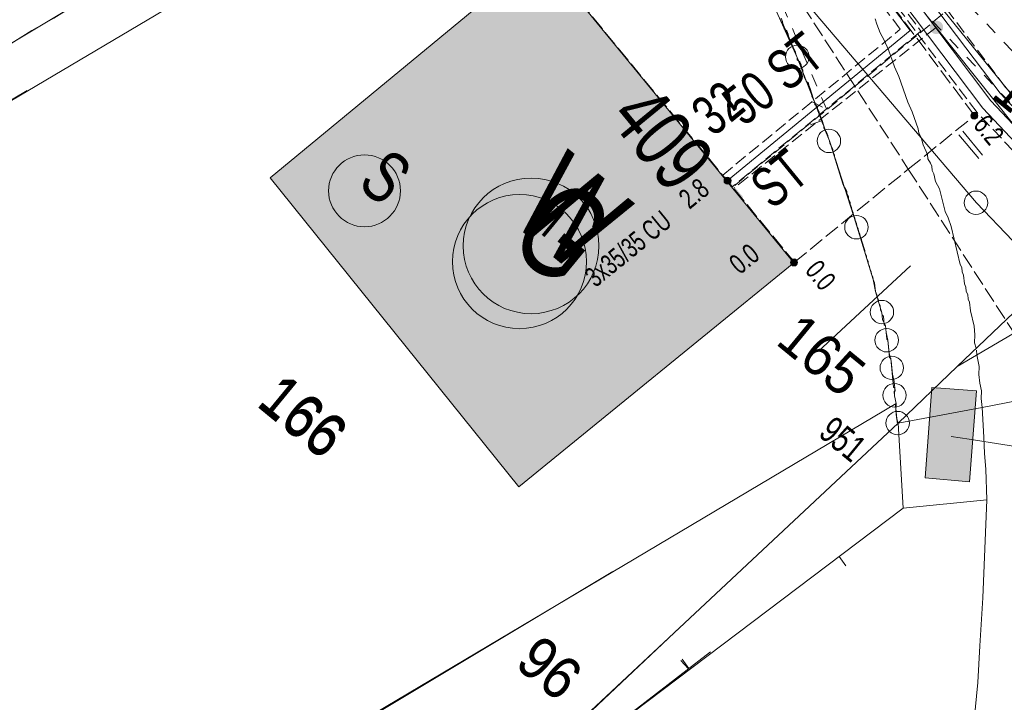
# Model space of a CAD drawing. Header units: metres. Extents: x -740 to 758, y -633 to 854.
# Tile 964 of 1056: x 466 to 492, y -162 to -144. Entities that reach past the tile are written whole.
import ezdxf

# ---------------------------------------------------------------- set-up
doc = ezdxf.new("R2010")
doc.units = ezdxf.units.M
doc.header["$MEASUREMENT"] = 0
for name, pattern in [('333_125', [0.4576, 0.3328, -0.1248]), ('333_333', [0.6656, 0.3328, -0.3328]), ('416_125', [0.5408, 0.416, -0.1248])]:
    doc.linetypes.add(name, pattern=pattern)
for name, color, linetype in [('Gas.LOVION', 7, 'Continuous'), ('Grundkarte.LOVION', 7, 'Continuous'), ('Grundkarte_Text.LOVION', 7, 'Continuous'), ('Strom.LOVION', 7, 'Continuous'), ('StromBemass.LOVION', 7, 'Continuous'), ('Telko.LOVION', 7, 'Continuous'), ('Wasser.LOVION', 7, 'Continuous')]:
    doc.layers.add(name, color=color, linetype=linetype)
doc.styles.add('ERSTELLTER_STIL_1', font='arial.ttf')

msp = doc.modelspace()

# ---------------------------------------------------------------- hatches: boundary and pattern name
at = {"layer": 'Gas.LOVION', "linetype": 'Continuous', "lineweight": 13}
for points in [[(490.455, -144.072), (490.468, -144.054), (490.479, -144.034), (490.487, -144.014), (490.492, -143.992), (490.495, -143.97), (490.495, -143.948), (490.492, -143.926), (490.486, -143.905), (490.478, -143.884), (490.467, -143.865), (490.454, -143.847), (490.439, -143.831), (490.422, -143.817), (490.403, -143.805), (490.383, -143.796), (490.362, -143.789), (490.34, -143.785), (490.318, -143.784), (490.296, -143.785), (490.275, -143.789), (490.254, -143.796), (490.234, -143.806), (490.215, -143.818), (490.198, -143.832), (490.183, -143.848), (490.17, -143.866), (490.159, -143.885), (490.151, -143.906), (490.146, -143.927), (490.143, -143.949), (490.143, -143.971), (490.146, -143.993), (490.152, -144.015), (490.16, -144.035), (490.171, -144.055), (490.184, -144.073), (490.199, -144.089), (490.216, -144.103), (490.235, -144.114), (490.255, -144.124), (490.276, -144.131), (490.297, -144.135), (490.32, -144.136), (490.342, -144.135), (490.363, -144.13), (490.384, -144.123), (490.404, -144.114), (490.423, -144.102), (490.44, -144.088)], [(490.46, -144.07), (490.473, -144.052), (490.484, -144.032), (490.492, -144.012), (490.497, -143.99), (490.5, -143.968), (490.5, -143.946), (490.497, -143.924), (490.492, -143.903), (490.483, -143.882), (490.473, -143.863), (490.46, -143.845), (490.444, -143.829), (490.427, -143.815), (490.409, -143.803), (490.389, -143.794), (490.367, -143.787), (490.346, -143.783), (490.324, -143.782), (490.302, -143.783), (490.28, -143.787), (490.259, -143.794), (490.239, -143.804), (490.22, -143.816), (490.203, -143.83), (490.188, -143.846), (490.175, -143.864), (490.165, -143.883), (490.156, -143.904), (490.151, -143.925), (490.148, -143.947), (490.148, -143.969), (490.151, -143.991), (490.157, -144.013), (490.165, -144.033), (490.176, -144.053), (490.189, -144.071), (490.204, -144.087), (490.221, -144.101), (490.24, -144.112), (490.26, -144.122), (490.281, -144.129), (490.303, -144.133), (490.325, -144.134), (490.347, -144.133), (490.369, -144.128), (490.39, -144.121), (490.41, -144.112), (490.428, -144.1), (490.445, -144.086)], [(485.173, -148.54), (484.687, -147.952), (484.415, -148.186), (484.871, -148.777)]]:
    msp.add_hatch(color=7, dxfattribs=at).paths.add_polyline_path(points)
at = {"layer": 'Grundkarte.LOVION', "linetype": 'Continuous', "lineweight": 18}
msp.add_hatch(color=9, dxfattribs=at).paths.add_polyline_path([(479.185, -156.219), (486.522, -150.241), (479.776, -142.004), (472.556, -147.971)])
at = {"layer": 'Strom.LOVION', "linetype": 'Continuous', "lineweight": 13}
msp.add_hatch(color=7, dxfattribs=at).paths.add_polyline_path([(485.093, -148.474), (484.422, -147.653), (484.244, -147.803), (484.913, -148.595)])
at = {"layer": 'StromBemass.LOVION', "linetype": 'Continuous', "lineweight": 13}
for points in [[(491.401, -146.377), (491.408, -146.367), (491.413, -146.357), (491.417, -146.346), (491.42, -146.335), (491.422, -146.324), (491.422, -146.312), (491.42, -146.301), (491.417, -146.29), (491.413, -146.279), (491.407, -146.269), (491.401, -146.259), (491.393, -146.251), (491.384, -146.244), (491.374, -146.237), (491.363, -146.233), (491.352, -146.229), (491.341, -146.227), (491.33, -146.226), (491.318, -146.227), (491.307, -146.229), (491.296, -146.233), (491.285, -146.238), (491.276, -146.244), (491.267, -146.251), (491.259, -146.26), (491.252, -146.269), (491.247, -146.279), (491.242, -146.29), (491.239, -146.301), (491.238, -146.313), (491.238, -146.324), (491.24, -146.336), (491.242, -146.347), (491.247, -146.358), (491.252, -146.368), (491.259, -146.377), (491.267, -146.385), (491.276, -146.393), (491.286, -146.399), (491.296, -146.404), (491.307, -146.407), (491.319, -146.409), (491.33, -146.41), (491.342, -146.409), (491.353, -146.407), (491.364, -146.404), (491.374, -146.399), (491.384, -146.392), (491.393, -146.385)], [(491.402, -146.373), (491.409, -146.364), (491.414, -146.353), (491.418, -146.343), (491.421, -146.331), (491.423, -146.32), (491.423, -146.308), (491.421, -146.297), (491.418, -146.286), (491.414, -146.275), (491.408, -146.265), (491.401, -146.256), (491.393, -146.247), (491.385, -146.24), (491.375, -146.234), (491.364, -146.229), (491.353, -146.225), (491.342, -146.223), (491.33, -146.223), (491.319, -146.223), (491.308, -146.225), (491.297, -146.229), (491.286, -146.234), (491.276, -146.24), (491.268, -146.248), (491.26, -146.256), (491.253, -146.265), (491.247, -146.276), (491.243, -146.286), (491.24, -146.298), (491.239, -146.309), (491.239, -146.321), (491.24, -146.332), (491.243, -146.343), (491.248, -146.354), (491.253, -146.364), (491.26, -146.373), (491.268, -146.382), (491.277, -146.389), (491.287, -146.395), (491.297, -146.4), (491.308, -146.404), (491.319, -146.406), (491.331, -146.407), (491.343, -146.406), (491.354, -146.404), (491.365, -146.4), (491.375, -146.395), (491.385, -146.389), (491.394, -146.381)], [(491.403, -146.375), (491.409, -146.366), (491.415, -146.356), (491.419, -146.345), (491.422, -146.334), (491.423, -146.322), (491.423, -146.31), (491.422, -146.299), (491.419, -146.288), (491.415, -146.277), (491.409, -146.267), (491.402, -146.257), (491.394, -146.249), (491.385, -146.242), (491.375, -146.235), (491.365, -146.231), (491.354, -146.227), (491.342, -146.225), (491.331, -146.224), (491.319, -146.225), (491.308, -146.227), (491.297, -146.231), (491.286, -146.236), (491.276, -146.242), (491.268, -146.249), (491.26, -146.258), (491.253, -146.267), (491.247, -146.278), (491.243, -146.288), (491.24, -146.3), (491.239, -146.311), (491.239, -146.323), (491.24, -146.334), (491.243, -146.345), (491.248, -146.356), (491.253, -146.366), (491.26, -146.376), (491.268, -146.384), (491.277, -146.392), (491.287, -146.398), (491.297, -146.403), (491.308, -146.406), (491.32, -146.408), (491.331, -146.409), (491.343, -146.408), (491.354, -146.406), (491.365, -146.402), (491.376, -146.397), (491.386, -146.391), (491.395, -146.384)], [(484.824, -148.107), (484.831, -148.097), (484.837, -148.087), (484.841, -148.076), (484.844, -148.065), (484.846, -148.053), (484.846, -148.041), (484.844, -148.029), (484.841, -148.018), (484.837, -148.007), (484.831, -147.997), (484.824, -147.987), (484.816, -147.979), (484.807, -147.971), (484.797, -147.965), (484.786, -147.96), (484.775, -147.956), (484.763, -147.954), (484.751, -147.953), (484.74, -147.954), (484.728, -147.956), (484.717, -147.96), (484.706, -147.965), (484.696, -147.971), (484.687, -147.979), (484.679, -147.988), (484.672, -147.997), (484.667, -148.008), (484.662, -148.019), (484.659, -148.03), (484.658, -148.042), (484.658, -148.054), (484.66, -148.065), (484.662, -148.077), (484.667, -148.088), (484.673, -148.098), (484.68, -148.107), (484.688, -148.116), (484.697, -148.124), (484.707, -148.13), (484.717, -148.135), (484.729, -148.138), (484.74, -148.141), (484.752, -148.141), (484.764, -148.141), (484.775, -148.138), (484.787, -148.135), (484.797, -148.13), (484.807, -148.123), (484.816, -148.116)], [(484.824, -148.107), (484.831, -148.097), (484.837, -148.087), (484.841, -148.076), (484.844, -148.065), (484.846, -148.053), (484.846, -148.041), (484.844, -148.029), (484.841, -148.018), (484.837, -148.007), (484.831, -147.997), (484.824, -147.987), (484.816, -147.979), (484.807, -147.971), (484.797, -147.965), (484.786, -147.96), (484.775, -147.956), (484.763, -147.954), (484.751, -147.953), (484.74, -147.954), (484.728, -147.956), (484.717, -147.96), (484.706, -147.965), (484.696, -147.971), (484.687, -147.979), (484.679, -147.988), (484.672, -147.997), (484.667, -148.008), (484.662, -148.019), (484.659, -148.03), (484.658, -148.042), (484.658, -148.054), (484.66, -148.065), (484.662, -148.077), (484.667, -148.088), (484.673, -148.098), (484.68, -148.107), (484.688, -148.116), (484.697, -148.124), (484.707, -148.13), (484.717, -148.135), (484.729, -148.138), (484.74, -148.141), (484.752, -148.141), (484.764, -148.141), (484.775, -148.138), (484.787, -148.135), (484.797, -148.13), (484.807, -148.123), (484.816, -148.116)], [(486.597, -150.29), (486.604, -150.28), (486.61, -150.27), (486.614, -150.259), (486.617, -150.248), (486.618, -150.236), (486.618, -150.224), (486.617, -150.213), (486.614, -150.201), (486.61, -150.19), (486.604, -150.18), (486.597, -150.17), (486.589, -150.162), (486.58, -150.154), (486.57, -150.148), (486.559, -150.143), (486.548, -150.14), (486.536, -150.137), (486.525, -150.137), (486.513, -150.137), (486.501, -150.14), (486.49, -150.143), (486.479, -150.148), (486.469, -150.155), (486.46, -150.162), (486.452, -150.171), (486.445, -150.18), (486.44, -150.191), (486.436, -150.202), (486.433, -150.213), (486.431, -150.225), (486.431, -150.237), (486.433, -150.248), (486.436, -150.26), (486.44, -150.271), (486.446, -150.281), (486.453, -150.29), (486.461, -150.299), (486.47, -150.307), (486.48, -150.313), (486.491, -150.318), (486.502, -150.321), (486.513, -150.324), (486.525, -150.324), (486.537, -150.323), (486.548, -150.321), (486.56, -150.318), (486.57, -150.313), (486.58, -150.306), (486.589, -150.299)], [(486.597, -150.29), (486.604, -150.281), (486.609, -150.27), (486.614, -150.26), (486.617, -150.248), (486.618, -150.237), (486.618, -150.225), (486.617, -150.213), (486.614, -150.202), (486.609, -150.191), (486.604, -150.181), (486.597, -150.171), (486.589, -150.163), (486.58, -150.155), (486.57, -150.149), (486.559, -150.144), (486.548, -150.141), (486.536, -150.139), (486.525, -150.138), (486.513, -150.139), (486.502, -150.141), (486.49, -150.144), (486.48, -150.149), (486.47, -150.156), (486.461, -150.163), (486.453, -150.172), (486.446, -150.181), (486.441, -150.192), (486.436, -150.203), (486.433, -150.214), (486.432, -150.225), (486.432, -150.237), (486.433, -150.249), (486.436, -150.26), (486.441, -150.271), (486.446, -150.281), (486.453, -150.291), (486.461, -150.299), (486.47, -150.307), (486.48, -150.313), (486.491, -150.318), (486.502, -150.321), (486.514, -150.324), (486.525, -150.324), (486.537, -150.323), (486.548, -150.321), (486.56, -150.318), (486.57, -150.313), (486.58, -150.306), (486.589, -150.299)]]:
    msp.add_hatch(color=7, dxfattribs=at).paths.add_polyline_path(points)
at = {"layer": 'Telko.LOVION', "linetype": 'Continuous', "lineweight": 13}
msp.add_hatch(color=7, dxfattribs=at).paths.add_polyline_path([(490.201, -153.561), (490.023, -155.972), (491.201, -156.079), (491.392, -153.651)])
msp.add_hatch(color=7, dxfattribs=at).paths.add_polyline_path([(490.201, -153.561), (490.023, -155.972), (491.201, -156.079), (491.392, -153.651)])
at = {"layer": 'Wasser.LOVION', "linetype": 'Continuous', "lineweight": 13}
msp.add_hatch(color=7, dxfattribs=at).paths.add_polyline_path([(485.168, -148.482), (484.685, -147.923), (484.396, -148.143), (484.882, -148.731)])

# ---------------------------------------------------------------- linework, layer by layer
at = {"layer": 'Gas.LOVION', "color": 5, "linetype": 'Continuous', "lineweight": 18}
msp.add_lwpolyline([(421.935, -12.618), (424.898, -20.708), (425.827, -23.41), (425.6, -23.654), (425.96, -24.919), (426.839, -27.257), (436.993, -51.002), (438.983, -55.788), (445.139, -69.786), (452.329, -84.068), (454.17, -87.332), (459.058, -96.06), (466.964, -108.913), (476.558, -124.659), (484.713, -136.881), (490.312, -143.959), (494.472, -149.183), (511.141, -167.163), (511.407, -167.462), (511.638, -167.706), (515.808, -171.968), (525.98, -180.328), (533.808, -186.789), (542.251, -193.781)], dxfattribs=at)
at = {"layer": 'Gas.LOVION', "color": 5, "linetype": '333_125', "lineweight": 18}
msp.add_lwpolyline([(490.312, -143.959), (484.937, -148.238)], dxfattribs=at)
at = {"layer": 'Gas.LOVION', "color": 5, "linetype": 'Continuous', "lineweight": 18}
msp.add_circle((479.205, -150.208), 1.788, dxfattribs=at)
at = {"layer": 'Grundkarte.LOVION', "color": 8, "linetype": 'Continuous', "lineweight": 18}
for points in [[(467.549, -81.339), (489.287, -122.897), (504.493, -142.395), (498.817, -148.122), (496.988, -149.365), (495.94, -148.019), (493.332, -150.668), (491.39, -148.642), (485.178, -141.328), (483.307, -138.821), (482.385, -137.256), (481.793, -136.339), (477.268, -129.658), (477.38, -129.588), (476.341, -128.035), (458.198, -99.662), (458.113, -99.699), (451.522, -86.098), (450.811, -84.867)], [(537.691, -199.296), (529.803, -193.89), (524.387, -191.7), (523.811, -185.195), (523.216, -178.514), (522.937, -175.054), (516.619, -169.376), (511.586, -164.755), (506.673, -159.856), (499.486, -152.549), (495.832, -153.261), (491.539, -154.095), (489.305, -154.52), (490.871, -153.008), (493.332, -150.668), (495.94, -148.019), (496.988, -149.365), (498.817, -148.122), (504.493, -142.395), (489.287, -122.897), (467.549, -81.339)], [(450.811, -84.867), (451.522, -86.098), (458.113, -99.699), (458.198, -99.662), (476.341, -128.035), (477.38, -129.588), (477.268, -129.658), (481.793, -136.339), (481.571, -136.479), (458.801, -149.966)], [(458.801, -149.966), (481.571, -136.479)], [(488.411, -149.908), (488.198, -149.249), (487.475, -146.985), (486.607, -144.765), (485.623, -142.555), (483.307, -138.821)], [(474.223, -139.325), (473.045, -139.972), (472.488, -140.322), (471.899, -140.646), (471.343, -140.996), (470.754, -141.32), (470.197, -141.67), (469.608, -141.993), (469.051, -142.343), (468.462, -142.667), (466.791, -143.717), (466.202, -144.04), (465.088, -144.74)], [(485.178, -141.328), (491.39, -148.642), (493.332, -150.668), (490.871, -153.008), (489.305, -154.52), (489.261, -154.377), (489.238, -154.143), (489.253, -153.993), (489.204, -153.791), (489.213, -153.583), (489.196, -153.408), (489.147, -153.206), (489.112, -152.854), (489.063, -152.652), (489.029, -152.301), (488.979, -152.099), (488.962, -151.923), (488.887, -151.753), (488.869, -151.578), (488.695, -151.004), (488.634, -150.684), (487.937, -148.388), (487.823, -148.133), (487.475, -146.985), (487.361, -146.73), (487.274, -146.443), (487.154, -146.13), (487.041, -145.875), (486.954, -145.588), (486.808, -145.306), (486.721, -145.019), (486.607, -144.765), (486.488, -144.451), (486.261, -143.941), (486.115, -143.66)], [(486.115, -143.66), (486.261, -143.941), (486.488, -144.451), (486.607, -144.765), (486.721, -145.019), (486.808, -145.306), (486.954, -145.588), (487.041, -145.875), (487.154, -146.13), (487.274, -146.443), (487.361, -146.73), (487.475, -146.985), (487.823, -148.133), (487.937, -148.388), (488.634, -150.684), (488.695, -151.004), (488.869, -151.578), (488.887, -151.753), (488.962, -151.923), (488.979, -152.099), (489.029, -152.301), (489.063, -152.652), (489.112, -152.854), (489.147, -153.206), (489.196, -153.408), (489.213, -153.583), (489.204, -153.791), (489.253, -153.993), (474.42, -162.803), (489.253, -153.993), (489.238, -154.143), (489.261, -154.377), (489.305, -154.52), (477.634, -165.444), (489.305, -154.52), (491.539, -154.095), (495.832, -153.261)], [(493.332, -150.668), (490.871, -153.008), (489.305, -154.52), (489.273, -154.494), (489.227, -154.025), (489.253, -153.993), (489.204, -153.791), (489.193, -153.674), (489.219, -153.642), (489.213, -153.583), (489.181, -153.557), (489.107, -152.796), (489.075, -152.769), (489.029, -152.301), (488.997, -152.275), (488.962, -151.923), (488.93, -151.897), (488.907, -151.663), (488.875, -151.636), (488.869, -151.578), (488.831, -151.493), (488.82, -151.376), (488.782, -151.291), (488.776, -151.232), (488.739, -151.147), (488.733, -151.089), (488.695, -151.004), (488.672, -150.769), (488.634, -150.684), (488.628, -150.626), (488.591, -150.541), (488.585, -150.482), (488.547, -150.397), (488.541, -150.339), (488.503, -150.254), (488.498, -150.195), (488.46, -150.11), (488.454, -150.052), (488.416, -149.967), (488.411, -149.908), (488.373, -149.823), (488.367, -149.765), (488.329, -149.68), (488.323, -149.621), (488.286, -149.536), (488.28, -149.478), (488.242, -149.393), (488.236, -149.334), (488.198, -149.249), (488.193, -149.191), (488.155, -149.106), (488.149, -149.047), (488.111, -148.962), (488.105, -148.904), (488.068, -148.819), (488.062, -148.76), (488.024, -148.675), (488.018, -148.617), (487.98, -148.532), (487.975, -148.473), (487.937, -148.388), (487.931, -148.33), (487.893, -148.245), (487.861, -148.218), (487.823, -148.133), (487.817, -148.075), (487.78, -147.99), (487.774, -147.931), (487.736, -147.846), (487.73, -147.788), (487.692, -147.703), (487.687, -147.644), (487.649, -147.559), (487.643, -147.501), (487.605, -147.416), (487.6, -147.357), (487.562, -147.272), (487.556, -147.214), (487.48, -147.044), (487.475, -146.985), (487.437, -146.9), (487.431, -146.842), (487.393, -146.757), (487.361, -146.73), (487.323, -146.645), (487.317, -146.587), (487.279, -146.502), (487.274, -146.443), (487.198, -146.273), (487.192, -146.215), (487.154, -146.13), (487.149, -146.071), (487.084, -146.018), (487.079, -145.96), (487.003, -145.79), (486.997, -145.731), (486.959, -145.646), (486.954, -145.588), (486.916, -145.503), (486.91, -145.444), (486.846, -145.391), (486.808, -145.306), (486.802, -145.248), (486.764, -145.163), (486.759, -145.104), (486.721, -145.019), (486.715, -144.961), (486.677, -144.876), (486.613, -144.823), (486.607, -144.765), (486.569, -144.68), (486.564, -144.621), (486.488, -144.451), (486.456, -144.425), (486.418, -144.34), (486.412, -144.281), (486.374, -144.196), (486.369, -144.138), (486.331, -144.053), (486.266, -144), (486.261, -143.941), (486.223, -143.856), (486.217, -143.798), (486.179, -143.713)], [(491.384, -152.514), (491.341, -152.37), (491.35, -152.163), (491.327, -151.928), (491.229, -151.524), (491.206, -151.29), (491.168, -151.205), (491.156, -151.088), (491.119, -151.003), (491.107, -150.886), (491.069, -150.801), (491.046, -150.567), (491.008, -150.482), (490.997, -150.365), (490.959, -150.28), (490.713, -149.269), (490.631, -149.041), (490.555, -148.871), (490.407, -148.265), (490.3, -148.068), (490.25, -147.866), (490.212, -147.781), (490.201, -147.664), (490.163, -147.579), (490.093, -147.468), (490.082, -147.351), (489.968, -147.096), (489.919, -146.894), (489.849, -146.783), (489.837, -146.665), (489.674, -146.208), (489.561, -145.954), (489.316, -145.268), (489.203, -145.013), (489.04, -144.556), (488.926, -144.301), (488.819, -144.105), (488.737, -143.877), (488.693, -143.733)], [(483.491, -159.956), (476.754, -166.319), (473.734, -163.245), (481.691, -158.477), (473.734, -163.245), (476.754, -166.319), (472.181, -170.638), (466.253, -176.213), (449.955, -155.225), (466.072, -145.64)], [(466.072, -145.64), (449.955, -155.225), (466.253, -176.213), (472.181, -170.638), (476.754, -166.319), (483.491, -159.956)], [(486.96, -146.562), (487.274, -146.443)], [(491.39, -152.573), (491.402, -152.69), (491.462, -153.009), (491.453, -153.217), (491.476, -153.451), (491.525, -153.653), (491.516, -153.861), (491.539, -154.095)], [(477.988, -165.735), (482.199, -162.249), (489.437, -156.783), (489.305, -154.52)], [(489.437, -156.783), (491.662, -156.566)], [(487.903, -158.322), (487.731, -158.073)], [(476.754, -166.319), (472.181, -170.638), (482.233, -162.207), (484.294, -160.617)], [(483.51, -160.85), (483.709, -161.067)], [(483.545, -160.808), (483.717, -161.057)]]:
    msp.add_lwpolyline(points, dxfattribs=at)
at = {"layer": 'Grundkarte.LOVION', "color": 253, "linetype": 'Continuous', "lineweight": 18}
for points in [[(449.61, -142.412), (456.514, -138.663), (468.646, -132.156), (476.341, -128.035), (477.38, -129.588), (477.268, -129.658), (481.793, -136.339), (481.571, -136.479), (458.801, -149.966)], [(449.61, -142.412), (456.514, -138.663), (468.646, -132.156), (476.341, -128.035), (477.38, -129.588), (477.268, -129.658), (481.793, -136.339), (481.571, -136.479), (458.801, -149.966)], [(458.801, -149.966), (481.571, -136.479)], [(486.115, -143.66), (486.261, -143.941), (486.488, -144.451), (486.607, -144.765), (486.721, -145.019), (486.808, -145.306), (486.954, -145.588), (487.041, -145.875), (487.154, -146.13), (487.274, -146.443), (487.361, -146.73), (487.475, -146.985), (487.823, -148.133), (487.937, -148.388), (488.634, -150.684), (488.695, -151.004), (488.869, -151.578), (488.887, -151.753), (488.962, -151.923), (488.979, -152.099), (489.029, -152.301), (489.063, -152.652), (489.112, -152.854), (489.147, -153.206), (489.196, -153.408), (489.213, -153.583), (489.204, -153.791), (489.253, -153.993), (489.238, -154.143), (489.261, -154.377), (489.305, -154.52), (477.634, -165.444)], [(483.491, -159.956), (476.754, -166.319), (472.181, -170.638), (466.253, -176.213), (449.955, -155.225), (466.072, -145.64)], [(466.072, -145.64), (449.955, -155.225), (466.253, -176.213), (472.181, -170.638), (476.754, -166.319), (483.491, -159.956)], [(466.072, -145.64), (449.955, -155.225), (466.253, -176.213), (472.181, -170.638), (476.754, -166.319), (483.491, -159.956)], [(477.634, -165.444), (489.305, -154.52), (491.539, -154.095), (491.587, -154.888), (491.601, -155.33), (491.641, -155.74), (491.662, -156.566), (491.563, -159.176), (491.481, -160.455), (491.429, -161.436), (491.265, -163.077)], [(477.634, -165.444), (489.305, -154.52), (491.539, -154.095), (491.587, -154.888), (491.601, -155.33), (491.641, -155.74), (491.662, -156.566), (491.563, -159.176), (491.481, -160.455), (491.429, -161.436), (491.265, -163.077)]]:
    msp.add_lwpolyline(points, dxfattribs=at)
at = {"layer": 'Grundkarte.LOVION', "color": 8, "linetype": 'Continuous', "lineweight": 18}
for points in [[(479.185, -156.219), (472.556, -147.971), (479.776, -142.004), (486.522, -150.241)], [(490.871, -153.008), (493.332, -150.668), (493.89, -151.235)], [(489.305, -154.52), (490.871, -153.008), (493.89, -151.235), (495.832, -153.261), (491.539, -154.095)]]:
    msp.add_lwpolyline(points, close=True, dxfattribs=at)
at = {"layer": 'Grundkarte.LOVION', "color": 7, "linetype": 'Continuous', "lineweight": 13}
for points in [[(467.348, -143.367), (463.634, -145.592)], [(489.633, -150.321), (487.167, -152.601)]]:
    msp.add_lwpolyline(points, dxfattribs=at)
at = {"layer": 'Grundkarte.LOVION', "color": 9, "linetype": 'Continuous', "lineweight": 18}
for centre, radius in [((486.612, -144.746), 0.313), ((487.455, -146.987), 0.312), ((491.377, -148.636), 0.312), ((488.19, -149.29), 0.313), ((488.869, -151.552), 0.311), ((488.996, -152.303), 0.313), ((489.131, -153.041), 0.311), ((489.204, -153.774), 0.312), ((489.288, -154.515), 0.313)]:
    msp.add_circle(centre, radius, dxfattribs=at)
at = {"layer": 'Strom.LOVION', "color": 1, "linetype": 'Continuous', "lineweight": 18}
for points in [[(420.772, -14.032), (429.642, -31.445), (433.781, -45.213), (435.2, -48.237), (452.234, -83.398), (456.569, -91.619), (475.969, -121.51), (476.301, -122.187), (479.262, -128.281), (483.262, -134.126), (492.02, -145.713), (513.927, -169.048), (531.67, -184.87), (541.986, -194.102)], [(541.801, -194.327), (531.405, -185.029), (513.736, -169.215), (491.774, -145.915), (483.01, -134.269), (479.01, -128.424), (476.049, -122.329), (475.704, -121.669), (456.304, -91.778), (451.971, -83.586), (433.532, -45.385), (429.409, -31.631), (420.561, -14.289)]]:
    msp.add_lwpolyline(points, dxfattribs=at)
at = {"layer": 'Strom.LOVION', "color": 150, "linetype": 'Continuous', "lineweight": 18}
msp.add_lwpolyline([(420.363, -14.53), (429.176, -31.816), (433.27, -45.573), (434.177, -47.45), (434.221, -47.593), (451.056, -82.538), (451.183, -82.776), (455.96, -91.738), (456.068, -91.934), (456.141, -92.075), (475.401, -121.743), (475.525, -121.952), (478.615, -128.315), (478.758, -128.567), (482.158, -133.569), (482.761, -134.441), (491.557, -146.113), (513.535, -169.427), (531.641, -185.626), (541.603, -194.568)], dxfattribs=at)
at = {"layer": 'Strom.LOVION', "color": 5, "linetype": 'Continuous', "lineweight": 18}
msp.add_lwpolyline([(482.158, -133.569), (482.031, -134.084), (482.495, -134.6), (489.625, -144.041), (484.741, -148.05)], dxfattribs=at)
at = {"layer": 'Strom.LOVION', "color": 7, "linetype": '333_125', "lineweight": 13}
for points in [[(531.089, -184.07), (530.437, -184.798), (513.4, -169.558), (491.406, -146.231), (482.61, -134.56), (483.41, -133.979), (492.184, -145.579), (514.098, -168.84)], [(482.344, -134.719), (482.676, -134.479), (489.907, -144.058), (484.876, -148.215), (484.623, -147.899), (489.356, -144.008)]]:
    msp.add_lwpolyline(points, close=True, dxfattribs=at)
at = {"layer": 'Strom.LOVION', "color": 9, "linetype": '333_333', "lineweight": 18}
for points in [[(486.988, -145.939), (487.392, -146.136), (482.495, -134.6)], [(522.6, -176.447), (487.79, -139.787), (487.009, -140.41), (521.934, -177.191)]]:
    msp.add_lwpolyline(points, dxfattribs=at)
at = {"layer": 'Strom.LOVION', "color": 1, "linetype": 'Continuous', "lineweight": 18}
msp.add_circle((475.072, -148.318), 0.959, dxfattribs=at)
at = {"layer": 'StromBemass.LOVION', "color": 7, "linetype": '416_125', "lineweight": 13}
for points in [[(451.375, -82.477), (449.983, -83.352), (448.594, -84.256), (454.273, -93.07), (455.069, -94.263), (457.861, -98.631), (473.607, -123.041), (477.278, -128.697), (477.488, -129.031), (481.022, -134.493), (481.49, -135.201), (489.573, -147.741), (518.365, -192.377)], [(482.158, -133.569), (481.022, -134.493), (476.604, -138.132), (479.776, -142.004), (486.535, -150.225), (489.573, -147.741), (491.34, -146.312), (489.198, -143.447)]]:
    msp.add_lwpolyline(points, dxfattribs=at)
at = {"layer": 'StromBemass.LOVION', "color": 7, "linetype": 'Continuous', "lineweight": 13}
for points in [[(491.026, -146.727), (491.547, -147.37)], [(490.917, -146.826), (491.451, -147.453)]]:
    msp.add_lwpolyline(points, dxfattribs=at)
for centre, radius in [((491.33, -146.318), 0.092), ((491.331, -146.315), 0.092), ((491.331, -146.317), 0.0925), ((484.752, -148.047), 0.094), ((484.752, -148.047), 0.094), ((486.525, -150.23), 0.0938), ((486.525, -150.231), 0.0932)]:
    msp.add_circle(centre, radius, dxfattribs=at)
at = {"layer": 'Telko.LOVION', "color": 1, "linetype": 'Continuous', "lineweight": 18}
msp.add_lwpolyline([(490.713, -154.87), (491.193, -154.942), (500.17, -156.369), (500.645, -155.791), (500.067, -155.315), (484.215, -135.718), (483.772, -135.111), (483.371, -134.485), (462.403, -102.014), (461.974, -101.095), (461.393, -100.295), (452.467, -83.966)], dxfattribs=at)
at = {"layer": 'Telko.LOVION', "color": 7, "linetype": 'Continuous', "lineweight": 13}
msp.add_lwpolyline([(490.201, -153.561), (491.392, -153.651), (491.201, -156.079), (490.023, -155.972)], close=True, dxfattribs=at)
msp.add_lwpolyline([(490.201, -153.561), (491.392, -153.651), (491.201, -156.079), (490.023, -155.972)], close=True, dxfattribs=at)
at = {"layer": 'Wasser.LOVION', "color": 150, "linetype": '333_125', "lineweight": 18}
msp.add_lwpolyline([(498.306, -137.148), (492.262, -142.143), (484.918, -148.196)], dxfattribs=at)
at = {"layer": 'Wasser.LOVION', "color": 94, "linetype": 'Continuous', "lineweight": 18}
msp.add_circle((479.513, -149.787), 1.81, dxfattribs=at)

# ---------------------------------------------------------------- texts
at = {"layer": 'Gas.LOVION', "color": 5, "linetype": 'Continuous', "lineweight": 18, "attachment_point": 7, "style": 'ERSTELLTER_STIL_1'}
for s, insert, char_height, rotation in [('{\\A1;\\W0.71557x;50 ST}', (485.188, -146.636), 1.06709, 38.244), ('{\\A1;\\W0.71560x;G}', (478.793, -149.79), 2.48985, 320.5841)]:
    msp.add_mtext(s, dxfattribs=dict(at, insert=insert, char_height=char_height, rotation=rotation))
at = {"layer": 'Grundkarte_Text.LOVION', "color": 7, "linetype": 'Continuous', "lineweight": 13, "attachment_point": 7, "style": 'ERSTELLTER_STIL_1'}
for s, insert, char_height, rotation in [('{\\A1;\\W0.89450x;179}', (491.734, -145.807), 1.12432, 320.5834), ('{\\A1;\\W0.89454x;II}', (479.5, -149.248), 0.83074, 320.5848), ('{\\A1;\\W0.89450x;165}', (485.992, -152.396), 1.12432, 320.5834), ('{\\A1;\\W0.89451x;166}', (472.181, -154.006), 1.12428, 320.5855), ('{\\A1;\\W0.89451x;166}', (472.147, -154.048), 1.12432, 320.5834), ('{\\A1;\\W0.89446x;96}', (479.034, -161), 1.12434, 320.5841), ('{\\A1;\\W0.89449x;96}', (479.042, -160.991), 1.12434, 320.5841)]:
    msp.add_mtext(s, dxfattribs=dict(at, insert=insert, char_height=char_height, rotation=rotation))
at = {"layer": 'Grundkarte_Text.LOVION', "color": 8, "linetype": 'Continuous', "lineweight": 18, "insert": (481.535, -146.404), "char_height": 1.60081, "attachment_point": 7, "rotation": 309.3881, "style": 'ERSTELLTER_STIL_1'}
msp.add_mtext('{\\A1;\\W0.71560x;409}', dxfattribs=at)
at = {"layer": 'Strom.LOVION', "color": 1, "linetype": 'Continuous', "lineweight": 18, "insert": (474.837, -148.2), "char_height": 1.37442, "attachment_point": 7, "rotation": 320.5841, "style": 'ERSTELLTER_STIL_1'}
msp.add_mtext('{\\A1;\\W0.71556x;S}', dxfattribs=at)
at = {"layer": 'Strom.LOVION', "color": 5, "linetype": 'Continuous', "lineweight": 18, "insert": (481.238, -150.918), "char_height": 0.53353, "attachment_point": 7, "rotation": 39.2433, "style": 'ERSTELLTER_STIL_1'}
msp.add_mtext('{\\A1;\\W0.67984x;3x35/35 CU }', dxfattribs=at)
at = {"layer": 'StromBemass.LOVION', "color": 7, "linetype": 'Continuous', "lineweight": 13, "char_height": 0.53353, "attachment_point": 7, "style": 'ERSTELLTER_STIL_1'}
for s, insert, rotation in [('{\\A1;\\W0.71559x;6.2}', (491.273, -146.575), 309.2473), ('{\\A1;\\W0.71559x;2.8}', (483.741, -148.834), 39.2433), ('{\\A1;\\W0.71561x;0.0}', (485.082, -150.577), 39.2433), ('{\\A1;\\W0.71562x;0.0}', (486.791, -150.456), 309.2473)]:
    msp.add_mtext(s, dxfattribs=dict(at, insert=insert, rotation=rotation))
at = {"layer": 'Telko.LOVION', "color": 7, "linetype": 'Continuous', "lineweight": 13, "insert": (487.139, -154.847), "char_height": 0.71141, "attachment_point": 7, "rotation": 320.5833, "style": 'ERSTELLTER_STIL_1'}
msp.add_mtext('{\\A1;\\W0.71556x;951}', dxfattribs=at)
at = {"layer": 'Wasser.LOVION', "color": 150, "linetype": 'Continuous', "lineweight": 18, "char_height": 1.06708, "attachment_point": 7, "rotation": 39.2425, "style": 'ERSTELLTER_STIL_1'}
for s, insert in [('{\\A1;\\W0.71560x;32}', (484.376, -146.911)), ('{\\A1;\\W0.71558x;ST}', (485.95, -148.852))]:
    msp.add_mtext(s, dxfattribs=dict(at, insert=insert))
at = {"layer": 'Wasser.LOVION', "color": 94, "linetype": 'Continuous', "lineweight": 18, "insert": (478.899, -149.096), "char_height": 2.48985, "attachment_point": 7, "rotation": 320.5841, "style": 'ERSTELLTER_STIL_1'}
msp.add_mtext('{\\A1;\\W0.71561x;W}', dxfattribs=at)

doc.saveas('drawing.dxf')
